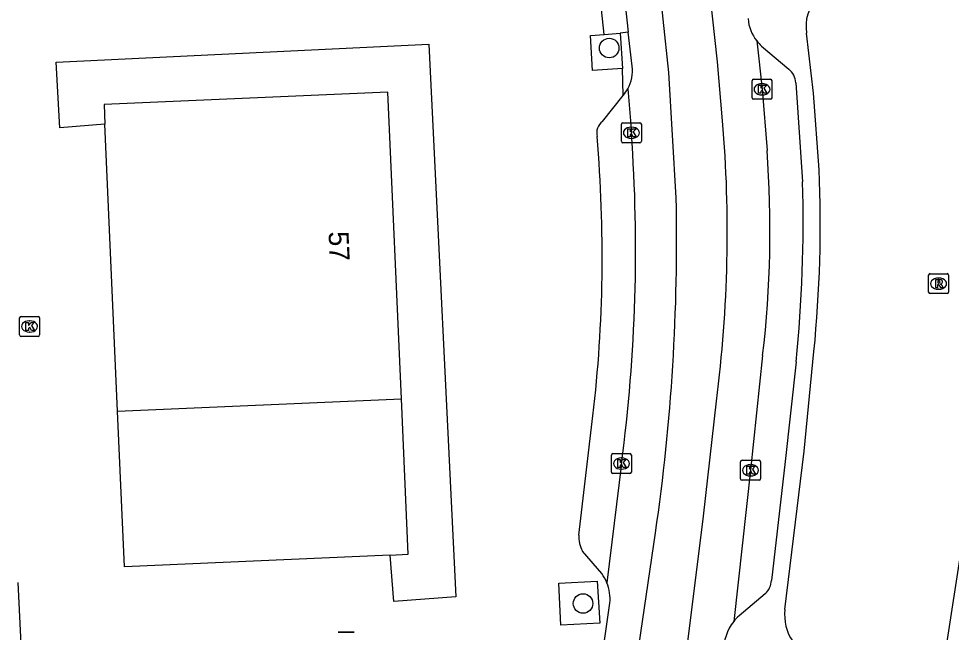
# Model space of a CAD drawing. Extents: x 161084 to 161928, y 385355 to 386522.
# Drawn here: x 161622.73 to 161669.44, y 385545.8 to 385576.52 of the extents above; entities that cross this region are included whole.
import ezdxf

# ---------------------------------------------------------------- set-up
doc = ezdxf.new("R2010")
doc.units = 0
for name, color, linetype in [('IMGEO_Afvalbak', 7, 'Continuous'), ('IMGEO_Boom', 7, 'Continuous'), ('IMGEO_Fietspad_gesloten', 7, 'Continuous'), ('IMGEO_Kolk', 7, 'Continuous'), ('IMGEO_Pand', 7, 'Continuous'), ('IMGEO_Pand_nummerreeks', 7, 'Continuous'), ('IMGEO_Parkeervlak_open', 7, 'Continuous'), ('IMGEO_Rijbaan_lokaal_gesloten', 7, 'Continuous'), ('IMGEO_Rioolput', 7, 'Continuous'), ('IMGEO_Voetgangersgebied_open', 7, 'Continuous'), ('IMGEO_Voetpad_open', 7, 'Continuous')]:
    doc.layers.add(name, color=color, linetype=linetype)

msp = doc.modelspace()

# ---------------------------------------------------------------- linework, layer by layer
at = {"layer": 'IMGEO_Afvalbak'}
for p, q in [((161638.738, 385545.799), (161639.528, 385545.799)), ((161639.528, 385545.799), (161638.738, 385545.799))]:
    msp.add_line(p, q, dxfattribs=at)
at = {"layer": 'IMGEO_Boom'}
for centre in [(161652.306, 385575.053), (161650.995, 385547.242)]:
    msp.add_circle(centre, 0.489, dxfattribs=at)
at = {"layer": 'IMGEO_Fietspad_gesloten'}
for points in [[(161652.458, 385583.239), (161653.258, 385575.848)], [(161653.458, 385574.144), (161653.258, 385575.848)], [(161659.696, 385575.408), (161659.959, 385572.987), (161660.21, 385569.926)], [(161653.236, 385573.01), (161653.417, 385570.809)], [(161659.991, 385559.652), (161659.384, 385553.912), (161658.542, 385546.341)], [(161652.918, 385554.249), (161652.189, 385548.284)], [(161652.058, 385545.281), (161652.338, 385547.258)]]:
    msp.add_lwpolyline(points, dxfattribs=at)
for centre, radius, start, end in [((161661.284, 385576.673), 2.03, 184.215, 218.5533), ((161651.631, 385573.913), 1.842, 330.6403, 7.2066), ((161572.511, 385564.959), 81.117, 352.41269, 4.13538), ((161606.344, 385565.935), 54.014, 353.3203, 4.2375), ((161650.254, 385547.479), 2.095, 353.9392, 22.5867), ((161660.364, 385544.895), 2.326, 141.5666, 181.5635)]:
    msp.add_arc(centre, radius, start, end, dxfattribs=at)
at = {"layer": 'IMGEO_Kolk'}
for p, q in [((161659.458, 385572.561), (161659.458, 385573.413)), ((161659.533, 385573.487), (161660.385, 385573.487)), ((161659.946, 385573.267), (161659.971, 385573.267)), ((161660.459, 385573.413), (161660.459, 385572.561)), ((161659.969, 385572.707), (161659.944, 385572.707)), ((161660.385, 385572.487), (161659.533, 385572.487)), ((161652.916, 385570.383), (161652.916, 385571.235)), ((161652.991, 385571.309), (161653.843, 385571.309)), ((161653.917, 385571.235), (161653.917, 385570.383)), ((161653.404, 385571.089), (161653.429, 385571.089)), ((161653.843, 385570.309), (161652.991, 385570.309)), ((161653.427, 385570.529), (161653.402, 385570.529)), ((161622.775, 385560.686), (161622.775, 385561.538)), ((161622.85, 385561.612), (161623.702, 385561.612)), ((161623.263, 385561.392), (161623.288, 385561.392)), ((161623.776, 385561.538), (161623.776, 385560.686)), ((161623.702, 385560.612), (161622.85, 385560.612)), ((161623.286, 385560.832), (161623.261, 385560.832)), ((161652.417, 385553.823), (161652.417, 385554.675)), ((161652.492, 385554.749), (161653.344, 385554.749)), ((161652.905, 385554.529), (161652.93, 385554.529)), ((161653.418, 385554.675), (161653.418, 385553.823)), ((161658.958, 385554.412), (161659.81, 385554.412)), ((161652.928, 385553.969), (161652.903, 385553.969)), ((161658.883, 385553.486), (161658.883, 385554.338)), ((161659.371, 385554.192), (161659.396, 385554.192)), ((161659.884, 385554.338), (161659.884, 385553.486)), ((161653.344, 385553.749), (161652.492, 385553.749)), ((161659.394, 385553.632), (161659.369, 385553.632)), ((161659.81, 385553.412), (161658.958, 385553.412))]:
    msp.add_line(p, q, dxfattribs=at)
for points in [[(161659.458, 385572.561), (161659.458, 385573.413)], [(161659.533, 385573.487), (161660.385, 385573.487)], [(161659.779, 385573.187), (161659.902, 385573.187), (161659.902, 385573.036), (161660.032, 385573.187), (161660.196, 385573.187), (161660.05, 385573.036), (161660.203, 385572.787), (161660.051, 385572.787), (161659.966, 385572.951), (161659.902, 385572.884), (161659.902, 385572.787), (161659.779, 385572.787), (161659.779, 385573.187)], [(161660.459, 385573.413), (161660.459, 385572.561)], [(161660.385, 385572.487), (161659.533, 385572.487)], [(161652.916, 385570.383), (161652.916, 385571.235)], [(161652.991, 385571.309), (161653.843, 385571.309)], [(161653.917, 385571.235), (161653.917, 385570.383)], [(161653.237, 385571.009), (161653.36, 385571.009), (161653.36, 385570.858), (161653.49, 385571.009), (161653.654, 385571.009), (161653.508, 385570.858), (161653.661, 385570.609), (161653.509, 385570.609), (161653.424, 385570.773), (161653.36, 385570.706), (161653.36, 385570.609), (161653.237, 385570.609), (161653.237, 385571.009)], [(161653.843, 385570.309), (161652.991, 385570.309)], [(161622.775, 385560.686), (161622.775, 385561.538)], [(161622.85, 385561.612), (161623.702, 385561.612)], [(161623.776, 385561.538), (161623.776, 385560.686)], [(161623.096, 385561.312), (161623.219, 385561.312), (161623.219, 385561.161), (161623.349, 385561.312), (161623.513, 385561.312), (161623.367, 385561.161), (161623.52, 385560.912), (161623.368, 385560.912), (161623.283, 385561.076), (161623.219, 385561.009), (161623.219, 385560.912), (161623.096, 385560.912), (161623.096, 385561.312)], [(161623.702, 385560.612), (161622.85, 385560.612)], [(161652.417, 385553.823), (161652.417, 385554.675)], [(161652.492, 385554.749), (161653.344, 385554.749)], [(161652.738, 385554.449), (161652.861, 385554.449), (161652.861, 385554.298), (161652.991, 385554.449), (161653.155, 385554.449), (161653.009, 385554.298), (161653.162, 385554.049), (161653.01, 385554.049), (161652.925, 385554.213), (161652.861, 385554.146), (161652.861, 385554.049), (161652.738, 385554.049), (161652.738, 385554.449)], [(161653.418, 385554.675), (161653.418, 385553.823)], [(161658.958, 385554.412), (161659.81, 385554.412)], [(161658.883, 385553.486), (161658.883, 385554.338)], [(161659.204, 385554.112), (161659.327, 385554.112), (161659.327, 385553.961), (161659.457, 385554.112), (161659.621, 385554.112), (161659.475, 385553.961), (161659.628, 385553.712), (161659.476, 385553.712), (161659.391, 385553.876), (161659.327, 385553.809), (161659.327, 385553.712), (161659.204, 385553.712), (161659.204, 385554.112)], [(161659.884, 385554.338), (161659.884, 385553.486)], [(161653.344, 385553.749), (161652.492, 385553.749)], [(161659.81, 385553.412), (161658.958, 385553.412)]]:
    msp.add_lwpolyline(points, dxfattribs=at)
for centre, start, end in [((161659.535, 385573.411), 91.552, 178.448), ((161659.535, 385573.411), 91.552, 178.448), ((161660.383, 385573.411), 1.552, 88.448), ((161660.383, 385573.411), 1.552, 88.448), ((161659.535, 385572.563), 181.552, 268.448), ((161659.535, 385572.563), 181.552, 268.448), ((161660.383, 385572.563), 271.552, 358.448), ((161660.383, 385572.563), 271.552, 358.448), ((161652.993, 385571.233), 91.552, 178.448), ((161652.993, 385571.233), 91.552, 178.448), ((161653.841, 385571.233), 1.552, 88.448), ((161653.841, 385571.233), 1.552, 88.448), ((161652.993, 385570.385), 181.552, 268.448), ((161652.993, 385570.385), 181.552, 268.448), ((161653.841, 385570.385), 271.552, 358.448), ((161653.841, 385570.385), 271.552, 358.448), ((161622.852, 385561.536), 91.552, 178.448), ((161622.852, 385561.536), 91.552, 178.448), ((161623.7, 385561.536), 1.552, 88.448), ((161623.7, 385561.536), 1.552, 88.448), ((161622.852, 385560.688), 181.552, 268.448), ((161622.852, 385560.688), 181.552, 268.448), ((161623.7, 385560.688), 271.552, 358.448), ((161623.7, 385560.688), 271.552, 358.448), ((161652.494, 385554.673), 91.552, 178.448), ((161652.494, 385554.673), 91.552, 178.448), ((161653.342, 385554.673), 1.552, 88.448), ((161653.342, 385554.673), 1.552, 88.448), ((161658.96, 385554.336), 91.552, 178.448), ((161658.96, 385554.336), 91.552, 178.448), ((161659.808, 385554.336), 1.552, 88.448), ((161659.808, 385554.336), 1.552, 88.448), ((161652.494, 385553.825), 181.552, 268.448), ((161652.494, 385553.825), 181.552, 268.448), ((161653.342, 385553.825), 271.552, 358.448), ((161653.342, 385553.825), 271.552, 358.448), ((161658.96, 385553.488), 181.552, 268.448), ((161658.96, 385553.488), 181.552, 268.448), ((161659.808, 385553.488), 271.552, 358.448), ((161659.808, 385553.488), 271.552, 358.448)]:
    msp.add_arc(centre, 0.0765, start, end, dxfattribs=at)
for centre, major_axis, ratio, start_param, end_param in [((161659.945, 385572.987), (-0.387, 0.002), 0.722429, 4.712389, 7.853982), ((161659.97, 385572.987), (-0.39, 0.002), 0.717154, 1.570796, 4.712389), ((161653.403, 385570.809), (-0.387, 0.002), 0.722429, 4.712389, 7.853982), ((161653.428, 385570.809), (-0.39, 0.002), 0.717154, 1.570796, 4.712389), ((161623.262, 385561.112), (-0.387, 0.002), 0.722429, 4.712389, 7.853982), ((161623.287, 385561.112), (-0.39, 0.002), 0.717154, 1.570796, 4.712389), ((161652.904, 385554.249), (-0.387, 0.002), 0.722429, 4.712389, 7.853982), ((161652.929, 385554.249), (-0.39, 0.002), 0.717154, 1.570796, 4.712389), ((161659.37, 385553.912), (-0.387, 0.002), 0.722429, 4.712389, 7.853982), ((161659.395, 385553.912), (-0.39, 0.002), 0.717154, 1.570796, 4.712389)]:
    msp.add_ellipse(centre, major_axis=major_axis, ratio=ratio, start_param=start_param, end_param=end_param, dxfattribs=at)
at = {"layer": 'IMGEO_Pand'}
for points in [[(161641.897, 385557.497), (161641.223, 385572.85), (161627.008, 385572.226), (161627.051, 385571.242)], [(161627.681, 385556.873), (161627.051, 385571.242)], [(161627.681, 385556.873), (161641.897, 385557.497)], [(161641.329, 385549.668), (161642.239, 385549.708), (161641.897, 385557.497)], [(161641.329, 385549.668), (161628.023, 385549.084), (161627.681, 385556.873)], [(161622.681, 385548.29), (161623.839, 385524.734), (161636.907, 385522.697)]]:
    msp.add_lwpolyline(points, dxfattribs=at)
at = {"layer": 'IMGEO_Parkeervlak_open'}
for points in [[(161651.964, 385571.38), (161653.002, 385572.682)], [(161650.781, 385550.669), (161651.494, 385556.632)], [(161651.931, 385548.739), (161650.971, 385549.864)]]:
    msp.add_lwpolyline(points, dxfattribs=at)
for centre, radius, start, end in [((161652.43, 385570.788), 0.753, 128.2374, 192.5894), ((161582.299, 385564.623), 69.655, 353.41203, 4.94194), ((161652.263, 385550.594), 1.484, 177.0984, 209.462), ((161650.25, 385547.485), 2.097, 22.3908, 36.7185)]:
    msp.add_arc(centre, radius, start, end, dxfattribs=at)
at = {"layer": 'IMGEO_Rijbaan_lokaal_gesloten'}
for points in [[(161657.985, 385571.407), (161657.731, 385574.356), (161656.638, 385584.291)], [(161655.659, 385567.557), (161655.291, 385573.822), (161654.445, 385581.86)], [(161644.173, 385466.039), (161645.687, 385475.984), (161648.418, 385493.406), (161650.81, 385509.078), (161653.229, 385525.292), (161656.101, 385544.122), (161657.035, 385551.607), (161657.676, 385557.376)], [(161641.834, 385466.406), (161644.23, 385481.84), (161647.175, 385501.347), (161649.95, 385519.187), (161652.131, 385533.824), (161654.621, 385550.774)]]:
    msp.add_lwpolyline(points, dxfattribs=at)
for centre, radius, start, end in [((161592.223, 385565.836), 65.997, 352.63483, 4.84196), ((161554.843, 385565.369), 100.839, 351.67825, 1.24347)]:
    msp.add_arc(centre, radius, start, end, dxfattribs=at)
at = {"layer": 'IMGEO_Rioolput'}
for p, q in [((161668.378, 385563.756), (161669.23, 385563.756)), ((161668.303, 385562.83), (161668.303, 385563.682)), ((161668.791, 385563.536), (161668.816, 385563.536)), ((161669.304, 385563.682), (161669.304, 385562.83)), ((161668.814, 385562.976), (161668.789, 385562.976)), ((161669.23, 385562.756), (161668.378, 385562.756))]:
    msp.add_line(p, q, dxfattribs=at)
for points in [[(161668.378, 385563.756), (161669.23, 385563.756)], [(161668.303, 385562.83), (161668.303, 385563.682)], [(161668.892, 385563.454), (161668.64, 385563.456), (161668.64, 385563.056)], [(161668.818, 385563.375), (161668.764, 385563.375), (161668.764, 385563.294)], [(161668.764, 385563.294), (161668.816, 385563.294)], [(161669.304, 385563.682), (161669.304, 385562.83)], [(161668.64, 385563.056), (161668.764, 385563.056), (161668.764, 385563.218), (161668.775, 385563.218)], [(161668.822, 385563.189), (161668.893, 385563.056), (161669.033, 385563.056), (161668.968, 385563.182)], [(161669.23, 385562.756), (161668.378, 385562.756)]]:
    msp.add_lwpolyline(points, dxfattribs=at)
for centre, radius, start, end in [((161668.38, 385563.68), 0.0765, 91.552, 178.448), ((161668.38, 385563.68), 0.0765, 91.552, 178.448), ((161669.228, 385563.68), 0.0765, 1.552, 88.448), ((161669.228, 385563.68), 0.0765, 1.552, 88.448), ((161668.8, 385563.483), 0.19, 274.7715, 282.9687), ((161668.824, 385563.279), 0.0964, 77.0061, 93.1865), ((161668.838, 385563.336), 0.0378, 276.6634, 79.6772), ((161668.891, 385563.344), 0.109, 350.3612, 89.416), ((161668.889, 385563.344), 0.112, 277.5842, 350.9817), ((161668.38, 385562.832), 0.0765, 181.552, 268.448), ((161668.38, 385562.832), 0.0765, 181.552, 268.448), ((161668.774, 385563.165), 0.0533, 26.0293, 88.6989), ((161668.873, 385563.129), 0.108, 29.5134, 73.7905), ((161669.228, 385562.832), 0.0765, 271.552, 358.448), ((161669.228, 385562.832), 0.0765, 271.552, 358.448)]:
    msp.add_arc(centre, radius, start, end, dxfattribs=at)
for centre, major_axis, ratio, start_param, end_param in [((161668.79, 385563.256), (-0.387, 0.002), 0.722429, 4.712389, 7.853982), ((161668.815, 385563.256), (-0.39, 0.002), 0.717154, 1.570796, 4.712389)]:
    msp.add_ellipse(centre, major_axis=major_axis, ratio=ratio, start_param=start_param, end_param=end_param, dxfattribs=at)
at = {"layer": 'IMGEO_Voetgangersgebied_open'}
for points in [[(161652.965, 385574.035), (161651.471, 385573.928), (161651.373, 385575.683), (161652.054, 385575.734)], [(161649.781, 385548.256), (161651.699, 385548.363), (161651.83, 385546.266), (161649.881, 385546.16), (161649.781, 385548.256)]]:
    msp.add_lwpolyline(points, dxfattribs=at)
at = {"layer": 'IMGEO_Voetpad_open'}
for points in [[(161652.054, 385575.734), (161651.268, 385583.111)], [(161668.928, 385543.394), (161672.366, 385565.674), (161674.034, 385576.484)], [(161652.054, 385575.734), (161652.847, 385575.793)], [(161653.258, 385575.848), (161652.847, 385575.793)], [(161652.847, 385575.793), (161652.965, 385574.035)], [(161662.818, 385568.948), (161662.538, 385572.791), (161662.195, 385575.801)], [(161627.051, 385571.242), (161624.787, 385571.05), (161624.606, 385574.35), (161643.275, 385575.245), (161644.626, 385547.578), (161641.526, 385547.342), (161641.329, 385549.668)], [(161659.94, 385575.152), (161661.302, 385573.995)], [(161653.002, 385572.682), (161652.965, 385574.035)], [(161661.649, 385573.315), (161661.99, 385568.352)], [(161661.109, 385546.949), (161662.066, 385554.87), (161662.56, 385559.867)], [(161661.665, 385559.341), (161661.117, 385554.351), (161660.432, 385548.402)], [(161660.112, 385547.724), (161658.809, 385546.627)]]:
    msp.add_lwpolyline(points, dxfattribs=at)
for centre, radius, start, end in [((161664.101, 385576.165), 1.94, 77.9191, 190.803), ((161661.416, 385576.803), 2.215, 219.0466, 228.2038), ((161660.683, 385573.25), 0.969, 3.8273, 50.2426), ((161651.595, 385573.933), 1.882, 318.3517, 330.6391), ((161599.013, 385566.217), 63.863, 354.29395, 2.45127), ((161591.322, 385566.389), 70.696, 354.27803, 1.59078), ((161659.467, 385548.443), 0.966, 311.9036, 357.564), ((161663.391, 385546.654), 2.301, 172.6354, 256.3797), ((161660.254, 385545.011), 2.168, 131.7899, 142.1457)]:
    msp.add_arc(centre, radius, start, end, dxfattribs=at)

# ---------------------------------------------------------------- texts
at = {"layer": 'IMGEO_Pand_nummerreeks'}
msp.add_text('57', height=1, rotation=272.5137, dxfattribs=at).set_placement((161638.247, 385565.855))

doc.saveas('drawing.dxf')
